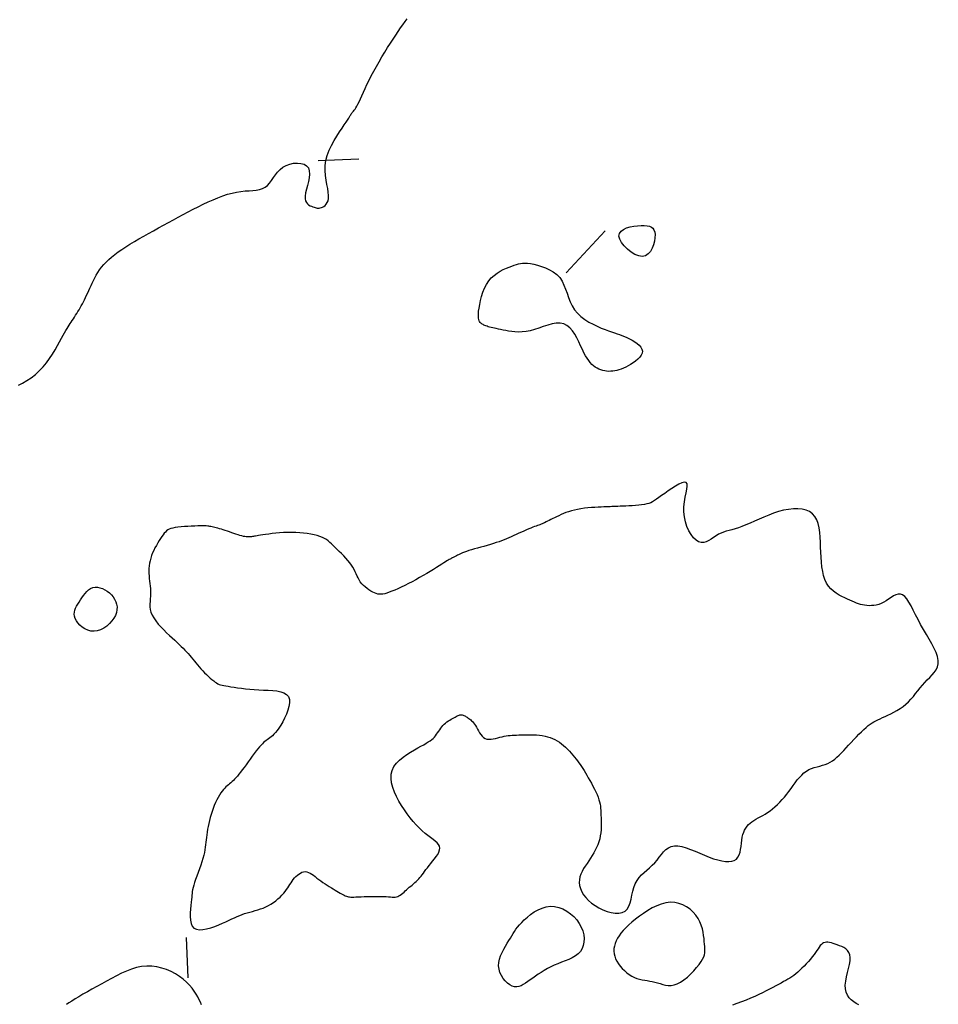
# Model space of a CAD drawing. Header units: millimetres. Extents: x 32690613 to 32693367, y 5343692 to 5344708.
# Tile 721 of 1009: x 32692955 to 32692978, y 5343880 to 5343904. Entities that reach past the tile are written whole.
import ezdxf

# ---------------------------------------------------------------- set-up
doc = ezdxf.new("R2010")
doc.units = ezdxf.units.MM
doc.header["$LTSCALE"] = 20
doc.layers.add('02-DGM_HL_493.00', color=102, linetype='Continuous')

msp = doc.modelspace()

# ---------------------------------------------------------------- linework, layer by layer
at = {"layer": '02-DGM_HL_493.00', "elevation": 493, "flags": 128}
for points in [[(32692954.966, 5343895.311), (32692955.07, 5343895.365), (32692955.176, 5343895.427), (32692955.282, 5343895.499), (32692955.385, 5343895.579), (32692955.482, 5343895.668), (32692955.574, 5343895.765), (32692955.658, 5343895.868), (32692955.736, 5343895.974), (32692955.807, 5343896.082), (32692955.871, 5343896.188), (32692955.93, 5343896.289), (32692955.982, 5343896.384), (32692956.029, 5343896.469), (32692956.07, 5343896.544), (32692956.106, 5343896.608), (32692956.139, 5343896.663), (32692956.168, 5343896.711), (32692956.194, 5343896.755), (32692956.22, 5343896.795), (32692956.245, 5343896.833), (32692956.269, 5343896.871), (32692956.295, 5343896.91), (32692956.322, 5343896.951), (32692956.349, 5343896.993), (32692956.377, 5343897.037), (32692956.405, 5343897.081), (32692956.433, 5343897.127), (32692956.462, 5343897.174), (32692956.489, 5343897.221), (32692956.517, 5343897.27), (32692956.544, 5343897.319), (32692956.571, 5343897.37), (32692956.597, 5343897.421), (32692956.624, 5343897.474), (32692956.65, 5343897.529), (32692956.676, 5343897.586), (32692956.703, 5343897.645), (32692956.729, 5343897.705), (32692956.757, 5343897.768), (32692956.786, 5343897.832), (32692956.816, 5343897.897), (32692956.849, 5343897.962), (32692956.886, 5343898.028), (32692956.925, 5343898.093), (32692956.969, 5343898.158), (32692957.018, 5343898.222), (32692957.071, 5343898.285), (32692957.13, 5343898.348), (32692957.195, 5343898.41), (32692957.265, 5343898.472), (32692957.342, 5343898.534), (32692957.425, 5343898.597), (32692957.516, 5343898.661), (32692957.613, 5343898.725), (32692957.716, 5343898.79), (32692957.825, 5343898.855), (32692957.938, 5343898.922), (32692958.055, 5343898.988), (32692958.175, 5343899.055), (32692958.296, 5343899.122), (32692958.419, 5343899.19), (32692958.541, 5343899.257), (32692958.664, 5343899.324), (32692958.786, 5343899.391), (32692958.909, 5343899.457), (32692959.031, 5343899.522), (32692959.154, 5343899.587), (32692959.276, 5343899.65), (32692959.399, 5343899.712), (32692959.522, 5343899.772), (32692959.644, 5343899.83), (32692959.765, 5343899.884), (32692959.885, 5343899.934), (32692960.004, 5343899.979), (32692960.12, 5343900.018), (32692960.234, 5343900.05), (32692960.344, 5343900.074), (32692960.451, 5343900.09), (32692960.553, 5343900.1), (32692960.651, 5343900.107), (32692960.744, 5343900.114), (32692960.83, 5343900.123), (32692960.91, 5343900.137), (32692960.983, 5343900.16), (32692961.048, 5343900.193), (32692961.105, 5343900.239), (32692961.157, 5343900.296), (32692961.205, 5343900.361), (32692961.253, 5343900.43), (32692961.302, 5343900.5), (32692961.356, 5343900.568), (32692961.417, 5343900.631), (32692961.488, 5343900.686), (32692961.569, 5343900.73), (32692961.659, 5343900.762), (32692961.751, 5343900.782), (32692961.843, 5343900.788), (32692961.93, 5343900.781), (32692962.007, 5343900.759), (32692962.069, 5343900.722), (32692962.114, 5343900.669), (32692962.137, 5343900.6), (32692962.141, 5343900.518), (32692962.132, 5343900.428), (32692962.113, 5343900.332), (32692962.09, 5343900.235), (32692962.066, 5343900.141), (32692962.045, 5343900.052), (32692962.034, 5343899.974), (32692962.034, 5343899.909), (32692962.044, 5343899.857), (32692962.064, 5343899.815), (32692962.09, 5343899.782), (32692962.121, 5343899.757), (32692962.155, 5343899.737), (32692962.19, 5343899.722), (32692962.223, 5343899.71), (32692962.253, 5343899.7), (32692962.28, 5343899.69), (32692962.306, 5343899.683), (32692962.331, 5343899.679), (32692962.355, 5343899.676), (32692962.38, 5343899.677), (32692962.406, 5343899.682), (32692962.434, 5343899.69), (32692962.464, 5343899.702), (32692962.496, 5343899.72), (32692962.527, 5343899.743), (32692962.556, 5343899.774), (32692962.58, 5343899.813), (32692962.599, 5343899.86), (32692962.611, 5343899.918), (32692962.613, 5343899.987), (32692962.605, 5343900.068), (32692962.59, 5343900.16), (32692962.571, 5343900.26), (32692962.552, 5343900.369), (32692962.537, 5343900.484), (32692962.528, 5343900.603), (32692962.53, 5343900.727), (32692962.546, 5343900.852), (32692962.578, 5343900.978), (32692962.625, 5343901.103), (32692962.682, 5343901.225), (32692962.746, 5343901.343), (32692962.813, 5343901.453), (32692962.88, 5343901.556), (32692962.944, 5343901.648), (32692962.999, 5343901.728), (32692963.045, 5343901.795), (32692963.081, 5343901.849), (32692963.109, 5343901.893), (32692963.13, 5343901.929), (32692963.147, 5343901.957), (32692963.16, 5343901.979), (32692963.172, 5343901.998), (32692963.183, 5343902.015), (32692963.196, 5343902.031), (32692963.21, 5343902.048), (32692963.226, 5343902.067), (32692963.243, 5343902.089), (32692963.263, 5343902.117), (32692963.285, 5343902.15), (32692963.309, 5343902.191), (32692963.335, 5343902.241), (32692963.364, 5343902.301), (32692963.396, 5343902.37), (32692963.431, 5343902.448), (32692963.47, 5343902.533), (32692963.512, 5343902.626), (32692963.558, 5343902.725), (32692963.609, 5343902.83), (32692963.665, 5343902.939), (32692963.726, 5343903.053), (32692963.79, 5343903.169), (32692963.858, 5343903.287), (32692963.927, 5343903.404), (32692963.997, 5343903.52), (32692964.068, 5343903.634), (32692964.136, 5343903.743), (32692964.203, 5343903.846), (32692964.267, 5343903.943), (32692964.327, 5343904.034), (32692964.385, 5343904.119), (32692964.442, 5343904.198), (32692964.496, 5343904.274), (32692964.55, 5343904.345)], [(32692963.356, 5343900.884), (32692962.357, 5343900.845)], [(32692968.47, 5343898.081), (32692969.43, 5343899.12)], [(32692959.102, 5343881.703), (32692959.141, 5343880.704)], [(32692975.682, 5343880.044), (32692975.617, 5343880.076), (32692975.553, 5343880.116), (32692975.493, 5343880.163), (32692975.44, 5343880.218), (32692975.397, 5343880.281), (32692975.365, 5343880.354), (32692975.347, 5343880.436), (32692975.345, 5343880.528), (32692975.356, 5343880.627), (32692975.376, 5343880.73), (32692975.4, 5343880.835), (32692975.426, 5343880.938), (32692975.448, 5343881.036), (32692975.463, 5343881.127), (32692975.467, 5343881.208), (32692975.457, 5343881.277), (32692975.434, 5343881.334), (32692975.4, 5343881.381), (32692975.358, 5343881.42), (32692975.31, 5343881.451), (32692975.257, 5343881.477), (32692975.203, 5343881.499), (32692975.149, 5343881.518), (32692975.098, 5343881.537), (32692975.049, 5343881.553), (32692975.003, 5343881.567), (32692974.959, 5343881.578), (32692974.918, 5343881.584), (32692974.881, 5343881.586), (32692974.846, 5343881.582), (32692974.813, 5343881.572), (32692974.784, 5343881.555), (32692974.756, 5343881.531), (32692974.73, 5343881.501), (32692974.703, 5343881.466), (32692974.675, 5343881.425), (32692974.645, 5343881.38), (32692974.612, 5343881.331), (32692974.575, 5343881.279), (32692974.533, 5343881.224), (32692974.486, 5343881.168), (32692974.437, 5343881.11), (32692974.385, 5343881.053), (32692974.332, 5343880.997), (32692974.279, 5343880.943), (32692974.226, 5343880.893), (32692974.175, 5343880.847), (32692974.125, 5343880.805), (32692974.077, 5343880.768), (32692974.03, 5343880.735), (32692973.982, 5343880.703), (32692973.933, 5343880.673), (32692973.881, 5343880.643), (32692973.827, 5343880.613), (32692973.768, 5343880.58), (32692973.704, 5343880.545), (32692973.635, 5343880.508), (32692973.561, 5343880.468), (32692973.482, 5343880.427), (32692973.398, 5343880.384), (32692973.308, 5343880.34), (32692973.214, 5343880.295), (32692973.114, 5343880.249), (32692973.009, 5343880.203), (32692972.9, 5343880.158), (32692972.789, 5343880.114), (32692972.676, 5343880.072), (32692972.563, 5343880.033)], [(32692959.479, 5343880.045), (32692959.453, 5343880.105), (32692959.424, 5343880.168), (32692959.389, 5343880.236), (32692959.348, 5343880.307), (32692959.301, 5343880.38), (32692959.246, 5343880.454), (32692959.184, 5343880.528), (32692959.112, 5343880.601), (32692959.031, 5343880.672), (32692958.94, 5343880.74), (32692958.84, 5343880.803), (32692958.732, 5343880.86), (32692958.619, 5343880.909), (32692958.5, 5343880.949), (32692958.378, 5343880.979), (32692958.254, 5343880.995), (32692958.129, 5343880.998), (32692958.004, 5343880.986), (32692957.88, 5343880.96), (32692957.756, 5343880.922), (32692957.633, 5343880.874), (32692957.51, 5343880.819), (32692957.387, 5343880.758), (32692957.265, 5343880.693), (32692957.142, 5343880.626), (32692957.02, 5343880.559), (32692956.899, 5343880.492), (32692956.781, 5343880.426), (32692956.668, 5343880.363), (32692956.559, 5343880.301), (32692956.458, 5343880.243), (32692956.366, 5343880.187), (32692956.283, 5343880.136), (32692956.211, 5343880.09), (32692956.15, 5343880.047)]]:
    msp.add_lwpolyline(points, dxfattribs=at)
for points in [[(32692970.314, 5343899.25), (32692970.392, 5343899.25), (32692970.46, 5343899.245), (32692970.518, 5343899.232), (32692970.566, 5343899.212), (32692970.604, 5343899.182), (32692970.631, 5343899.141), (32692970.649, 5343899.089), (32692970.657, 5343899.025), (32692970.654, 5343898.947), (32692970.642, 5343898.862), (32692970.62, 5343898.774), (32692970.586, 5343898.688), (32692970.542, 5343898.612), (32692970.488, 5343898.549), (32692970.421, 5343898.506), (32692970.344, 5343898.488), (32692970.256, 5343898.499), (32692970.161, 5343898.536), (32692970.066, 5343898.593), (32692969.976, 5343898.664), (32692969.895, 5343898.745), (32692969.83, 5343898.83), (32692969.786, 5343898.913), (32692969.768, 5343898.99), (32692969.781, 5343899.055), (32692969.819, 5343899.11), (32692969.879, 5343899.153), (32692969.955, 5343899.188), (32692970.042, 5343899.214), (32692970.134, 5343899.232), (32692970.227, 5343899.244)], [(32692967.129, 5343898.251), (32692967.187, 5343898.273), (32692967.24, 5343898.292), (32692967.29, 5343898.306), (32692967.34, 5343898.317), (32692967.392, 5343898.323), (32692967.448, 5343898.324), (32692967.512, 5343898.32), (32692967.585, 5343898.311), (32692967.669, 5343898.295), (32692967.762, 5343898.273), (32692967.86, 5343898.243), (32692967.959, 5343898.206), (32692968.057, 5343898.16), (32692968.15, 5343898.104), (32692968.235, 5343898.039), (32692968.307, 5343897.964), (32692968.366, 5343897.878), (32692968.413, 5343897.783), (32692968.453, 5343897.683), (32692968.489, 5343897.578), (32692968.525, 5343897.473), (32692968.565, 5343897.368), (32692968.613, 5343897.267), (32692968.672, 5343897.172), (32692968.745, 5343897.085), (32692968.831, 5343897.006), (32692968.925, 5343896.935), (32692969.026, 5343896.871), (32692969.129, 5343896.814), (32692969.232, 5343896.765), (32692969.332, 5343896.721), (32692969.425, 5343896.684), (32692969.509, 5343896.653), (32692969.586, 5343896.626), (32692969.656, 5343896.603), (32692969.721, 5343896.581), (32692969.783, 5343896.56), (32692969.843, 5343896.539), (32692969.904, 5343896.515), (32692969.966, 5343896.489), (32692970.031, 5343896.458), (32692970.097, 5343896.423), (32692970.16, 5343896.384), (32692970.218, 5343896.342), (32692970.269, 5343896.298), (32692970.309, 5343896.251), (32692970.335, 5343896.203), (32692970.346, 5343896.153), (32692970.339, 5343896.103), (32692970.316, 5343896.053), (32692970.28, 5343896.003), (32692970.233, 5343895.955), (32692970.178, 5343895.909), (32692970.118, 5343895.865), (32692970.056, 5343895.825), (32692969.994, 5343895.789), (32692969.934, 5343895.758), (32692969.876, 5343895.731), (32692969.821, 5343895.709), (32692969.768, 5343895.691), (32692969.716, 5343895.676), (32692969.665, 5343895.666), (32692969.615, 5343895.659), (32692969.565, 5343895.656), (32692969.515, 5343895.655), (32692969.465, 5343895.658), (32692969.416, 5343895.665), (32692969.367, 5343895.675), (32692969.319, 5343895.689), (32692969.272, 5343895.707), (32692969.227, 5343895.73), (32692969.183, 5343895.757), (32692969.141, 5343895.79), (32692969.101, 5343895.827), (32692969.061, 5343895.87), (32692969.022, 5343895.92), (32692968.984, 5343895.977), (32692968.945, 5343896.041), (32692968.906, 5343896.114), (32692968.866, 5343896.195), (32692968.824, 5343896.285), (32692968.78, 5343896.38), (32692968.732, 5343896.477), (32692968.68, 5343896.57), (32692968.623, 5343896.655), (32692968.559, 5343896.73), (32692968.487, 5343896.789), (32692968.407, 5343896.828), (32692968.318, 5343896.845), (32692968.222, 5343896.842), (32692968.119, 5343896.824), (32692968.012, 5343896.795), (32692967.903, 5343896.76), (32692967.794, 5343896.722), (32692967.685, 5343896.686), (32692967.58, 5343896.657), (32692967.479, 5343896.637), (32692967.383, 5343896.626), (32692967.292, 5343896.623), (32692967.206, 5343896.626), (32692967.125, 5343896.634), (32692967.049, 5343896.646), (32692966.978, 5343896.659), (32692966.912, 5343896.672), (32692966.852, 5343896.685), (32692966.796, 5343896.697), (32692966.745, 5343896.708), (32692966.699, 5343896.718), (32692966.656, 5343896.728), (32692966.617, 5343896.737), (32692966.581, 5343896.746), (32692966.548, 5343896.755), (32692966.517, 5343896.765), (32692966.489, 5343896.774), (32692966.464, 5343896.784), (32692966.44, 5343896.795), (32692966.418, 5343896.806), (32692966.399, 5343896.818), (32692966.38, 5343896.831), (32692966.363, 5343896.845), (32692966.348, 5343896.861), (32692966.334, 5343896.88), (32692966.322, 5343896.903), (32692966.313, 5343896.932), (32692966.307, 5343896.968), (32692966.304, 5343897.013), (32692966.305, 5343897.068), (32692966.31, 5343897.135), (32692966.32, 5343897.215), (32692966.336, 5343897.304), (32692966.356, 5343897.401), (32692966.383, 5343897.501), (32692966.416, 5343897.603), (32692966.456, 5343897.702), (32692966.504, 5343897.796), (32692966.559, 5343897.882), (32692966.622, 5343897.957), (32692966.692, 5343898.021), (32692966.766, 5343898.077), (32692966.842, 5343898.124), (32692966.918, 5343898.164), (32692966.993, 5343898.198), (32692967.063, 5343898.226)], [(32692965.087, 5343883.472), (32692965.131, 5343883.525), (32692965.177, 5343883.58), (32692965.222, 5343883.637), (32692965.264, 5343883.694), (32692965.301, 5343883.751), (32692965.33, 5343883.806), (32692965.348, 5343883.858), (32692965.354, 5343883.907), (32692965.345, 5343883.952), (32692965.322, 5343883.994), (32692965.286, 5343884.034), (32692965.241, 5343884.075), (32692965.187, 5343884.117), (32692965.126, 5343884.162), (32692965.059, 5343884.212), (32692964.99, 5343884.268), (32692964.918, 5343884.332), (32692964.844, 5343884.403), (32692964.77, 5343884.48), (32692964.696, 5343884.564), (32692964.623, 5343884.654), (32692964.551, 5343884.75), (32692964.48, 5343884.85), (32692964.412, 5343884.955), (32692964.347, 5343885.063), (32692964.288, 5343885.175), (32692964.236, 5343885.287), (32692964.195, 5343885.4), (32692964.166, 5343885.511), (32692964.152, 5343885.619), (32692964.155, 5343885.723), (32692964.178, 5343885.821), (32692964.223, 5343885.913), (32692964.285, 5343885.998), (32692964.361, 5343886.076), (32692964.448, 5343886.148), (32692964.54, 5343886.213), (32692964.634, 5343886.273), (32692964.727, 5343886.326), (32692964.813, 5343886.374), (32692964.889, 5343886.416), (32692964.957, 5343886.454), (32692965.016, 5343886.488), (32692965.068, 5343886.52), (32692965.113, 5343886.55), (32692965.153, 5343886.579), (32692965.188, 5343886.609), (32692965.219, 5343886.64), (32692965.248, 5343886.674), (32692965.275, 5343886.709), (32692965.3, 5343886.746), (32692965.325, 5343886.783), (32692965.35, 5343886.821), (32692965.375, 5343886.857), (32692965.402, 5343886.893), (32692965.431, 5343886.926), (32692965.462, 5343886.958), (32692965.495, 5343886.986), (32692965.53, 5343887.013), (32692965.565, 5343887.038), (32692965.601, 5343887.06), (32692965.636, 5343887.081), (32692965.669, 5343887.1), (32692965.701, 5343887.118), (32692965.73, 5343887.134), (32692965.758, 5343887.148), (32692965.783, 5343887.161), (32692965.806, 5343887.172), (32692965.828, 5343887.18), (32692965.849, 5343887.186), (32692965.869, 5343887.19), (32692965.889, 5343887.191), (32692965.908, 5343887.188), (32692965.927, 5343887.184), (32692965.946, 5343887.176), (32692965.966, 5343887.167), (32692965.985, 5343887.156), (32692966.005, 5343887.143), (32692966.026, 5343887.13), (32692966.047, 5343887.115), (32692966.068, 5343887.1), (32692966.091, 5343887.084), (32692966.114, 5343887.066), (32692966.137, 5343887.045), (32692966.161, 5343887.022), (32692966.185, 5343886.994), (32692966.209, 5343886.963), (32692966.233, 5343886.926), (32692966.257, 5343886.884), (32692966.281, 5343886.839), (32692966.306, 5343886.792), (32692966.334, 5343886.746), (32692966.363, 5343886.702), (32692966.395, 5343886.663), (32692966.431, 5343886.63), (32692966.472, 5343886.606), (32692966.516, 5343886.592), (32692966.565, 5343886.586), (32692966.616, 5343886.588), (32692966.67, 5343886.596), (32692966.725, 5343886.608), (32692966.78, 5343886.622), (32692966.834, 5343886.636), (32692966.887, 5343886.65), (32692966.937, 5343886.661), (32692966.986, 5343886.67), (32692967.035, 5343886.677), (32692967.084, 5343886.682), (32692967.134, 5343886.686), (32692967.186, 5343886.689), (32692967.242, 5343886.691), (32692967.302, 5343886.694), (32692967.367, 5343886.696), (32692967.436, 5343886.698), (32692967.508, 5343886.7), (32692967.582, 5343886.7), (32692967.657, 5343886.699), (32692967.732, 5343886.695), (32692967.806, 5343886.689), (32692967.877, 5343886.679), (32692967.946, 5343886.666), (32692968.011, 5343886.65), (32692968.073, 5343886.629), (32692968.133, 5343886.606), (32692968.191, 5343886.578), (32692968.246, 5343886.548), (32692968.3, 5343886.513), (32692968.352, 5343886.475), (32692968.403, 5343886.434), (32692968.453, 5343886.39), (32692968.501, 5343886.343), (32692968.547, 5343886.295), (32692968.591, 5343886.246), (32692968.634, 5343886.197), (32692968.674, 5343886.148), (32692968.712, 5343886.1), (32692968.747, 5343886.054), (32692968.781, 5343886.008), (32692968.813, 5343885.962), (32692968.844, 5343885.915), (32692968.876, 5343885.867), (32692968.908, 5343885.816), (32692968.941, 5343885.762), (32692968.975, 5343885.703), (32692969.012, 5343885.639), (32692969.05, 5343885.572), (32692969.089, 5343885.502), (32692969.126, 5343885.431), (32692969.163, 5343885.359), (32692969.196, 5343885.289), (32692969.227, 5343885.222), (32692969.252, 5343885.158), (32692969.273, 5343885.098), (32692969.289, 5343885.043), (32692969.301, 5343884.989), (32692969.31, 5343884.937), (32692969.316, 5343884.885), (32692969.32, 5343884.832), (32692969.323, 5343884.776), (32692969.325, 5343884.716), (32692969.328, 5343884.651), (32692969.33, 5343884.582), (32692969.331, 5343884.509), (32692969.329, 5343884.434), (32692969.326, 5343884.358), (32692969.319, 5343884.282), (32692969.308, 5343884.205), (32692969.293, 5343884.131), (32692969.272, 5343884.058), (32692969.247, 5343883.988), (32692969.217, 5343883.919), (32692969.184, 5343883.852), (32692969.148, 5343883.786), (32692969.108, 5343883.721), (32692969.067, 5343883.656), (32692969.025, 5343883.592), (32692968.981, 5343883.528), (32692968.938, 5343883.463), (32692968.897, 5343883.398), (32692968.861, 5343883.332), (32692968.83, 5343883.265), (32692968.807, 5343883.196), (32692968.793, 5343883.126), (32692968.79, 5343883.055), (32692968.799, 5343882.981), (32692968.82, 5343882.906), (32692968.853, 5343882.831), (32692968.897, 5343882.757), (32692968.953, 5343882.684), (32692969.018, 5343882.614), (32692969.094, 5343882.548), (32692969.179, 5343882.486), (32692969.273, 5343882.43), (32692969.373, 5343882.382), (32692969.475, 5343882.342), (32692969.578, 5343882.314), (32692969.676, 5343882.299), (32692969.768, 5343882.298), (32692969.85, 5343882.314), (32692969.918, 5343882.348), (32692969.971, 5343882.402), (32692970.012, 5343882.472), (32692970.042, 5343882.554), (32692970.066, 5343882.646), (32692970.088, 5343882.742), (32692970.11, 5343882.84), (32692970.136, 5343882.936), (32692970.17, 5343883.025), (32692970.213, 5343883.105), (32692970.265, 5343883.177), (32692970.324, 5343883.243), (32692970.388, 5343883.305), (32692970.455, 5343883.364), (32692970.522, 5343883.422), (32692970.588, 5343883.482), (32692970.65, 5343883.544), (32692970.708, 5343883.611), (32692970.762, 5343883.68), (32692970.815, 5343883.748), (32692970.869, 5343883.811), (32692970.926, 5343883.868), (32692970.987, 5343883.914), (32692971.056, 5343883.947), (32692971.134, 5343883.963), (32692971.222, 5343883.962), (32692971.32, 5343883.944), (32692971.425, 5343883.913), (32692971.535, 5343883.873), (32692971.649, 5343883.827), (32692971.765, 5343883.777), (32692971.88, 5343883.728), (32692971.993, 5343883.683), (32692972.102, 5343883.644), (32692972.205, 5343883.613), (32692972.303, 5343883.59), (32692972.393, 5343883.577), (32692972.475, 5343883.573), (32692972.548, 5343883.581), (32692972.61, 5343883.601), (32692972.662, 5343883.634), (32692972.701, 5343883.68), (32692972.731, 5343883.736), (32692972.752, 5343883.802), (32692972.767, 5343883.873), (32692972.778, 5343883.948), (32692972.787, 5343884.025), (32692972.796, 5343884.1), (32692972.808, 5343884.171), (32692972.823, 5343884.236), (32692972.842, 5343884.295), (32692972.865, 5343884.349), (32692972.893, 5343884.398), (32692972.924, 5343884.443), (32692972.96, 5343884.483), (32692972.999, 5343884.521), (32692973.043, 5343884.555), (32692973.09, 5343884.587), (32692973.141, 5343884.618), (32692973.195, 5343884.648), (32692973.252, 5343884.678), (32692973.31, 5343884.71), (32692973.37, 5343884.744), (32692973.43, 5343884.781), (32692973.491, 5343884.823), (32692973.552, 5343884.869), (32692973.612, 5343884.921), (32692973.672, 5343884.976), (32692973.731, 5343885.036), (32692973.789, 5343885.099), (32692973.846, 5343885.164), (32692973.902, 5343885.232), (32692973.956, 5343885.302), (32692974.009, 5343885.374), (32692974.061, 5343885.445), (32692974.112, 5343885.516), (32692974.164, 5343885.584), (32692974.217, 5343885.648), (32692974.271, 5343885.706), (32692974.327, 5343885.759), (32692974.387, 5343885.803), (32692974.449, 5343885.839), (32692974.515, 5343885.867), (32692974.582, 5343885.89), (32692974.649, 5343885.909), (32692974.717, 5343885.927), (32692974.785, 5343885.945), (32692974.85, 5343885.966), (32692974.913, 5343885.99), (32692974.973, 5343886.021), (32692975.03, 5343886.057), (32692975.086, 5343886.099), (32692975.141, 5343886.145), (32692975.195, 5343886.197), (32692975.25, 5343886.252), (32692975.307, 5343886.312), (32692975.365, 5343886.375), (32692975.427, 5343886.441), (32692975.49, 5343886.509), (32692975.554, 5343886.578), (32692975.619, 5343886.646), (32692975.683, 5343886.711), (32692975.745, 5343886.773), (32692975.804, 5343886.83), (32692975.86, 5343886.88), (32692975.912, 5343886.924), (32692975.96, 5343886.96), (32692976.006, 5343886.992), (32692976.052, 5343887.02), (32692976.1, 5343887.045), (32692976.149, 5343887.069), (32692976.202, 5343887.094), (32692976.261, 5343887.12), (32692976.325, 5343887.149), (32692976.395, 5343887.181), (32692976.468, 5343887.217), (32692976.544, 5343887.256), (32692976.62, 5343887.298), (32692976.695, 5343887.345), (32692976.769, 5343887.397), (32692976.839, 5343887.452), (32692976.904, 5343887.513), (32692976.965, 5343887.577), (32692977.023, 5343887.643), (32692977.079, 5343887.712), (32692977.134, 5343887.781), (32692977.189, 5343887.851), (32692977.245, 5343887.919), (32692977.304, 5343887.985), (32692977.365, 5343888.049), (32692977.426, 5343888.111), (32692977.485, 5343888.173), (32692977.539, 5343888.236), (32692977.584, 5343888.302), (32692977.617, 5343888.373), (32692977.636, 5343888.449), (32692977.638, 5343888.532), (32692977.621, 5343888.623), (32692977.587, 5343888.722), (32692977.539, 5343888.828), (32692977.481, 5343888.939), (32692977.415, 5343889.054), (32692977.344, 5343889.173), (32692977.273, 5343889.294), (32692977.203, 5343889.416), (32692977.139, 5343889.538), (32692977.078, 5343889.657), (32692977.021, 5343889.771), (32692976.967, 5343889.876), (32692976.914, 5343889.969), (32692976.862, 5343890.047), (32692976.81, 5343890.108), (32692976.758, 5343890.149), (32692976.704, 5343890.167), (32692976.648, 5343890.165), (32692976.591, 5343890.148), (32692976.533, 5343890.119), (32692976.474, 5343890.082), (32692976.414, 5343890.042), (32692976.353, 5343890.001), (32692976.292, 5343889.964), (32692976.231, 5343889.934), (32692976.17, 5343889.911), (32692976.109, 5343889.895), (32692976.049, 5343889.885), (32692975.99, 5343889.88), (32692975.932, 5343889.879), (32692975.876, 5343889.883), (32692975.823, 5343889.89), (32692975.771, 5343889.9), (32692975.722, 5343889.912), (32692975.672, 5343889.927), (32692975.623, 5343889.945), (32692975.571, 5343889.965), (32692975.518, 5343889.988), (32692975.461, 5343890.013), (32692975.4, 5343890.04), (32692975.334, 5343890.07), (32692975.264, 5343890.104), (32692975.194, 5343890.142), (32692975.123, 5343890.186), (32692975.055, 5343890.236), (32692974.991, 5343890.294), (32692974.934, 5343890.361), (32692974.884, 5343890.437), (32692974.844, 5343890.524), (32692974.813, 5343890.62), (32692974.789, 5343890.725), (32692974.771, 5343890.836), (32692974.759, 5343890.952), (32692974.75, 5343891.073), (32692974.743, 5343891.196), (32692974.738, 5343891.321), (32692974.733, 5343891.446), (32692974.726, 5343891.568), (32692974.715, 5343891.687), (32692974.699, 5343891.799), (32692974.675, 5343891.903), (32692974.641, 5343891.997), (32692974.597, 5343892.079), (32692974.539, 5343892.147), (32692974.467, 5343892.199), (32692974.382, 5343892.236), (32692974.286, 5343892.259), (32692974.18, 5343892.269), (32692974.067, 5343892.266), (32692973.949, 5343892.253), (32692973.827, 5343892.23), (32692973.703, 5343892.198), (32692973.58, 5343892.158), (32692973.458, 5343892.113), (32692973.338, 5343892.063), (32692973.221, 5343892.012), (32692973.107, 5343891.961), (32692972.999, 5343891.912), (32692972.896, 5343891.868), (32692972.8, 5343891.829), (32692972.711, 5343891.798), (32692972.629, 5343891.773), (32692972.553, 5343891.752), (32692972.481, 5343891.733), (32692972.413, 5343891.715), (32692972.348, 5343891.694), (32692972.285, 5343891.67), (32692972.224, 5343891.64), (32692972.163, 5343891.603), (32692972.102, 5343891.562), (32692972.041, 5343891.521), (32692971.98, 5343891.484), (32692971.918, 5343891.455), (32692971.857, 5343891.438), (32692971.794, 5343891.436), (32692971.731, 5343891.454), (32692971.667, 5343891.494), (32692971.604, 5343891.554), (32692971.545, 5343891.633), (32692971.491, 5343891.726), (32692971.444, 5343891.831), (32692971.407, 5343891.945), (32692971.381, 5343892.066), (32692971.368, 5343892.19), (32692971.371, 5343892.315), (32692971.384, 5343892.436), (32692971.403, 5343892.552), (32692971.423, 5343892.658), (32692971.44, 5343892.75), (32692971.449, 5343892.826), (32692971.445, 5343892.882), (32692971.424, 5343892.915), (32692971.381, 5343892.922), (32692971.32, 5343892.906), (32692971.246, 5343892.873), (32692971.162, 5343892.826), (32692971.073, 5343892.769), (32692970.984, 5343892.709), (32692970.897, 5343892.648), (32692970.819, 5343892.591), (32692970.752, 5343892.542), (32692970.694, 5343892.502), (32692970.643, 5343892.468), (32692970.596, 5343892.441), (32692970.55, 5343892.418), (32692970.503, 5343892.4), (32692970.452, 5343892.386), (32692970.394, 5343892.374), (32692970.327, 5343892.364), (32692970.254, 5343892.356), (32692970.176, 5343892.349), (32692970.095, 5343892.343), (32692970.014, 5343892.338), (32692969.936, 5343892.335), (32692969.862, 5343892.331), (32692969.795, 5343892.329), (32692969.737, 5343892.326), (32692969.686, 5343892.324), (32692969.639, 5343892.323), (32692969.595, 5343892.321), (32692969.551, 5343892.319), (32692969.505, 5343892.317), (32692969.454, 5343892.315), (32692969.395, 5343892.313), (32692969.329, 5343892.31), (32692969.254, 5343892.307), (32692969.174, 5343892.303), (32692969.09, 5343892.297), (32692969.003, 5343892.29), (32692968.916, 5343892.28), (32692968.83, 5343892.269), (32692968.747, 5343892.254), (32692968.669, 5343892.237), (32692968.595, 5343892.218), (32692968.526, 5343892.196), (32692968.46, 5343892.173), (32692968.398, 5343892.149), (32692968.34, 5343892.124), (32692968.284, 5343892.098), (32692968.232, 5343892.073), (32692968.182, 5343892.048), (32692968.135, 5343892.025), (32692968.09, 5343892.002), (32692968.048, 5343891.98), (32692968.008, 5343891.96), (32692967.971, 5343891.942), (32692967.937, 5343891.925), (32692967.905, 5343891.91), (32692967.875, 5343891.897), (32692967.847, 5343891.886), (32692967.819, 5343891.876), (32692967.79, 5343891.865), (32692967.76, 5343891.855), (32692967.726, 5343891.843), (32692967.689, 5343891.829), (32692967.646, 5343891.812), (32692967.598, 5343891.792), (32692967.544, 5343891.77), (32692967.487, 5343891.745), (32692967.426, 5343891.719), (32692967.363, 5343891.691), (32692967.3, 5343891.663), (32692967.236, 5343891.635), (32692967.174, 5343891.607), (32692967.113, 5343891.58), (32692967.054, 5343891.554), (32692966.995, 5343891.528), (32692966.936, 5343891.504), (32692966.875, 5343891.48), (32692966.812, 5343891.456), (32692966.746, 5343891.433), (32692966.675, 5343891.41), (32692966.6, 5343891.387), (32692966.522, 5343891.364), (32692966.441, 5343891.342), (32692966.361, 5343891.32), (32692966.281, 5343891.298), (32692966.205, 5343891.277), (32692966.134, 5343891.257), (32692966.068, 5343891.237), (32692966.01, 5343891.217), (32692965.959, 5343891.199), (32692965.915, 5343891.181), (32692965.876, 5343891.165), (32692965.843, 5343891.149), (32692965.814, 5343891.135), (32692965.788, 5343891.122), (32692965.766, 5343891.111), (32692965.746, 5343891.101), (32692965.729, 5343891.092), (32692965.712, 5343891.084), (32692965.697, 5343891.076), (32692965.683, 5343891.069), (32692965.669, 5343891.062), (32692965.655, 5343891.055), (32692965.64, 5343891.047), (32692965.624, 5343891.038), (32692965.606, 5343891.027), (32692965.585, 5343891.015), (32692965.56, 5343891), (32692965.53, 5343890.981), (32692965.493, 5343890.959), (32692965.45, 5343890.932), (32692965.399, 5343890.9), (32692965.339, 5343890.862), (32692965.272, 5343890.82), (32692965.197, 5343890.775), (32692965.117, 5343890.726), (32692965.032, 5343890.675), (32692964.944, 5343890.623), (32692964.854, 5343890.571), (32692964.762, 5343890.52), (32692964.67, 5343890.471), (32692964.579, 5343890.423), (32692964.49, 5343890.378), (32692964.404, 5343890.336), (32692964.322, 5343890.298), (32692964.244, 5343890.264), (32692964.172, 5343890.234), (32692964.107, 5343890.209), (32692964.049, 5343890.189), (32692963.997, 5343890.174), (32692963.95, 5343890.165), (32692963.907, 5343890.161), (32692963.866, 5343890.161), (32692963.826, 5343890.167), (32692963.786, 5343890.178), (32692963.744, 5343890.194), (32692963.7, 5343890.215), (32692963.653, 5343890.241), (32692963.606, 5343890.27), (32692963.559, 5343890.303), (32692963.513, 5343890.34), (32692963.47, 5343890.38), (32692963.43, 5343890.422), (32692963.394, 5343890.467), (32692963.363, 5343890.513), (32692963.337, 5343890.562), (32692963.313, 5343890.611), (32692963.289, 5343890.663), (32692963.266, 5343890.716), (32692963.24, 5343890.77), (32692963.21, 5343890.825), (32692963.175, 5343890.881), (32692963.134, 5343890.938), (32692963.088, 5343890.995), (32692963.037, 5343891.052), (32692962.984, 5343891.109), (32692962.93, 5343891.164), (32692962.876, 5343891.217), (32692962.824, 5343891.267), (32692962.774, 5343891.315), (32692962.729, 5343891.36), (32692962.686, 5343891.401), (32692962.644, 5343891.439), (32692962.602, 5343891.474), (32692962.558, 5343891.507), (32692962.51, 5343891.536), (32692962.458, 5343891.563), (32692962.398, 5343891.587), (32692962.331, 5343891.609), (32692962.256, 5343891.628), (32692962.174, 5343891.645), (32692962.087, 5343891.659), (32692961.996, 5343891.67), (32692961.901, 5343891.679), (32692961.803, 5343891.684), (32692961.703, 5343891.685), (32692961.603, 5343891.684), (32692961.503, 5343891.68), (32692961.405, 5343891.673), (32692961.311, 5343891.665), (32692961.221, 5343891.655), (32692961.137, 5343891.645), (32692961.061, 5343891.635), (32692960.994, 5343891.625), (32692960.936, 5343891.616), (32692960.888, 5343891.609), (32692960.848, 5343891.602), (32692960.813, 5343891.596), (32692960.784, 5343891.591), (32692960.758, 5343891.586), (32692960.735, 5343891.582), (32692960.712, 5343891.579), (32692960.689, 5343891.576), (32692960.665, 5343891.575), (32692960.639, 5343891.574), (32692960.611, 5343891.574), (32692960.581, 5343891.577), (32692960.548, 5343891.581), (32692960.512, 5343891.588), (32692960.472, 5343891.598), (32692960.428, 5343891.61), (32692960.38, 5343891.624), (32692960.33, 5343891.641), (32692960.278, 5343891.659), (32692960.225, 5343891.677), (32692960.171, 5343891.696), (32692960.118, 5343891.714), (32692960.067, 5343891.732), (32692960.017, 5343891.748), (32692959.97, 5343891.762), (32692959.925, 5343891.776), (32692959.883, 5343891.788), (32692959.843, 5343891.798), (32692959.806, 5343891.808), (32692959.773, 5343891.816), (32692959.742, 5343891.823), (32692959.714, 5343891.83), (32692959.688, 5343891.835), (32692959.662, 5343891.839), (32692959.633, 5343891.842), (32692959.599, 5343891.844), (32692959.56, 5343891.846), (32692959.513, 5343891.846), (32692959.456, 5343891.846), (32692959.388, 5343891.844), (32692959.312, 5343891.842), (32692959.229, 5343891.839), (32692959.143, 5343891.834), (32692959.058, 5343891.829), (32692958.975, 5343891.822), (32692958.898, 5343891.814), (32692958.829, 5343891.804), (32692958.771, 5343891.793), (32692958.723, 5343891.78), (32692958.683, 5343891.764), (32692958.649, 5343891.745), (32692958.619, 5343891.722), (32692958.591, 5343891.695), (32692958.564, 5343891.663), (32692958.535, 5343891.626), (32692958.504, 5343891.583), (32692958.471, 5343891.535), (32692958.436, 5343891.482), (32692958.401, 5343891.425), (32692958.367, 5343891.366), (32692958.333, 5343891.304), (32692958.302, 5343891.242), (32692958.274, 5343891.178), (32692958.25, 5343891.115), (32692958.23, 5343891.051), (32692958.213, 5343890.988), (32692958.201, 5343890.925), (32692958.191, 5343890.862), (32692958.186, 5343890.799), (32692958.183, 5343890.737), (32692958.184, 5343890.674), (32692958.188, 5343890.612), (32692958.194, 5343890.549), (32692958.202, 5343890.487), (32692958.209, 5343890.425), (32692958.217, 5343890.363), (32692958.222, 5343890.3), (32692958.226, 5343890.238), (32692958.226, 5343890.175), (32692958.223, 5343890.113), (32692958.217, 5343890.05), (32692958.212, 5343889.986), (32692958.209, 5343889.921), (32692958.21, 5343889.855), (32692958.218, 5343889.788), (32692958.235, 5343889.719), (32692958.263, 5343889.649), (32692958.303, 5343889.576), (32692958.355, 5343889.502), (32692958.414, 5343889.428), (32692958.48, 5343889.355), (32692958.549, 5343889.283), (32692958.62, 5343889.213), (32692958.691, 5343889.147), (32692958.758, 5343889.084), (32692958.82, 5343889.027), (32692958.878, 5343888.973), (32692958.931, 5343888.923), (32692958.98, 5343888.876), (32692959.026, 5343888.831), (32692959.07, 5343888.787), (32692959.111, 5343888.743), (32692959.151, 5343888.699), (32692959.19, 5343888.654), (32692959.228, 5343888.609), (32692959.266, 5343888.562), (32692959.304, 5343888.515), (32692959.343, 5343888.467), (32692959.382, 5343888.419), (32692959.423, 5343888.371), (32692959.466, 5343888.322), (32692959.51, 5343888.274), (32692959.556, 5343888.227), (32692959.603, 5343888.181), (32692959.649, 5343888.137), (32692959.694, 5343888.096), (32692959.738, 5343888.059), (32692959.78, 5343888.025), (32692959.818, 5343887.997), (32692959.853, 5343887.974), (32692959.885, 5343887.956), (32692959.918, 5343887.941), (32692959.952, 5343887.929), (32692959.989, 5343887.919), (32692960.031, 5343887.911), (32692960.081, 5343887.902), (32692960.139, 5343887.893), (32692960.207, 5343887.882), (32692960.284, 5343887.87), (32692960.37, 5343887.858), (32692960.464, 5343887.845), (32692960.564, 5343887.833), (32692960.669, 5343887.822), (32692960.779, 5343887.813), (32692960.893, 5343887.805), (32692961.008, 5343887.801), (32692961.123, 5343887.796), (32692961.234, 5343887.789), (32692961.339, 5343887.778), (32692961.433, 5343887.76), (32692961.513, 5343887.732), (32692961.577, 5343887.693), (32692961.622, 5343887.639), (32692961.645, 5343887.57), (32692961.648, 5343887.489), (32692961.635, 5343887.398), (32692961.608, 5343887.301), (32692961.571, 5343887.203), (32692961.528, 5343887.106), (32692961.481, 5343887.014), (32692961.433, 5343886.931), (32692961.387, 5343886.861), (32692961.344, 5343886.801), (32692961.303, 5343886.751), (32692961.264, 5343886.709), (32692961.228, 5343886.675), (32692961.193, 5343886.645), (32692961.16, 5343886.62), (32692961.129, 5343886.597), (32692961.099, 5343886.575), (32692961.07, 5343886.554), (32692961.041, 5343886.531), (32692961.012, 5343886.505), (32692960.981, 5343886.476), (32692960.947, 5343886.441), (32692960.911, 5343886.401), (32692960.872, 5343886.354), (32692960.828, 5343886.298), (32692960.781, 5343886.236), (32692960.731, 5343886.169), (32692960.68, 5343886.099), (32692960.629, 5343886.028), (32692960.579, 5343885.959), (32692960.53, 5343885.892), (32692960.483, 5343885.83), (32692960.441, 5343885.774), (32692960.401, 5343885.724), (32692960.364, 5343885.68), (32692960.329, 5343885.64), (32692960.296, 5343885.604), (32692960.265, 5343885.572), (32692960.234, 5343885.543), (32692960.204, 5343885.516), (32692960.174, 5343885.49), (32692960.143, 5343885.465), (32692960.113, 5343885.439), (32692960.082, 5343885.412), (32692960.051, 5343885.382), (32692960.019, 5343885.348), (32692959.987, 5343885.309), (32692959.955, 5343885.264), (32692959.922, 5343885.213), (32692959.89, 5343885.155), (32692959.857, 5343885.092), (32692959.825, 5343885.025), (32692959.795, 5343884.954), (32692959.766, 5343884.881), (32692959.739, 5343884.807), (32692959.715, 5343884.732), (32692959.693, 5343884.657), (32692959.674, 5343884.583), (32692959.657, 5343884.51), (32692959.643, 5343884.438), (32692959.63, 5343884.368), (32692959.619, 5343884.3), (32692959.61, 5343884.233), (32692959.602, 5343884.169), (32692959.596, 5343884.107), (32692959.589, 5343884.047), (32692959.582, 5343883.987), (32692959.574, 5343883.926), (32692959.564, 5343883.864), (32692959.552, 5343883.798), (32692959.535, 5343883.727), (32692959.515, 5343883.651), (32692959.489, 5343883.569), (32692959.461, 5343883.483), (32692959.429, 5343883.394), (32692959.397, 5343883.304), (32692959.365, 5343883.217), (32692959.336, 5343883.134), (32692959.309, 5343883.057), (32692959.287, 5343882.989), (32692959.271, 5343882.931), (32692959.259, 5343882.88), (32692959.252, 5343882.834), (32692959.247, 5343882.789), (32692959.243, 5343882.744), (32692959.24, 5343882.694), (32692959.235, 5343882.637), (32692959.229, 5343882.57), (32692959.221, 5343882.491), (32692959.211, 5343882.403), (32692959.204, 5343882.31), (32692959.202, 5343882.218), (32692959.207, 5343882.129), (32692959.222, 5343882.05), (32692959.25, 5343881.983), (32692959.293, 5343881.933), (32692959.353, 5343881.904), (32692959.428, 5343881.893), (32692959.514, 5343881.898), (32692959.607, 5343881.915), (32692959.706, 5343881.942), (32692959.806, 5343881.976), (32692959.904, 5343882.014), (32692959.996, 5343882.053), (32692960.081, 5343882.09), (32692960.159, 5343882.125), (32692960.23, 5343882.158), (32692960.297, 5343882.189), (32692960.36, 5343882.218), (32692960.421, 5343882.244), (32692960.482, 5343882.268), (32692960.543, 5343882.29), (32692960.606, 5343882.31), (32692960.67, 5343882.328), (32692960.735, 5343882.345), (32692960.801, 5343882.363), (32692960.867, 5343882.383), (32692960.933, 5343882.404), (32692960.999, 5343882.428), (32692961.065, 5343882.456), (32692961.129, 5343882.489), (32692961.192, 5343882.525), (32692961.252, 5343882.565), (32692961.31, 5343882.608), (32692961.365, 5343882.653), (32692961.416, 5343882.698), (32692961.463, 5343882.745), (32692961.506, 5343882.791), (32692961.543, 5343882.836), (32692961.576, 5343882.881), (32692961.606, 5343882.925), (32692961.634, 5343882.967), (32692961.661, 5343883.009), (32692961.687, 5343883.05), (32692961.714, 5343883.09), (32692961.743, 5343883.13), (32692961.774, 5343883.168), (32692961.807, 5343883.204), (32692961.842, 5343883.237), (32692961.879, 5343883.266), (32692961.917, 5343883.291), (32692961.956, 5343883.309), (32692961.996, 5343883.321), (32692962.035, 5343883.324), (32692962.075, 5343883.32), (32692962.115, 5343883.307), (32692962.155, 5343883.288), (32692962.196, 5343883.263), (32692962.238, 5343883.234), (32692962.281, 5343883.202), (32692962.326, 5343883.167), (32692962.374, 5343883.132), (32692962.423, 5343883.096), (32692962.474, 5343883.061), (32692962.526, 5343883.026), (32692962.578, 5343882.993), (32692962.63, 5343882.96), (32692962.681, 5343882.928), (32692962.729, 5343882.898), (32692962.776, 5343882.87), (32692962.819, 5343882.843), (32692962.859, 5343882.819), (32692962.897, 5343882.797), (32692962.932, 5343882.776), (32692962.965, 5343882.759), (32692962.995, 5343882.743), (32692963.024, 5343882.73), (32692963.051, 5343882.719), (32692963.077, 5343882.711), (32692963.103, 5343882.705), (32692963.131, 5343882.701), (32692963.162, 5343882.699), (32692963.197, 5343882.699), (32692963.238, 5343882.699), (32692963.286, 5343882.701), (32692963.344, 5343882.703), (32692963.411, 5343882.705), (32692963.486, 5343882.708), (32692963.567, 5343882.711), (32692963.651, 5343882.713), (32692963.736, 5343882.715), (32692963.818, 5343882.716), (32692963.897, 5343882.715), (32692963.969, 5343882.713), (32692964.032, 5343882.71), (32692964.088, 5343882.706), (32692964.137, 5343882.702), (32692964.18, 5343882.699), (32692964.218, 5343882.698), (32692964.253, 5343882.699), (32692964.285, 5343882.704), (32692964.316, 5343882.713), (32692964.347, 5343882.727), (32692964.378, 5343882.746), (32692964.409, 5343882.768), (32692964.439, 5343882.793), (32692964.471, 5343882.821), (32692964.502, 5343882.85), (32692964.534, 5343882.879), (32692964.567, 5343882.909), (32692964.601, 5343882.938), (32692964.635, 5343882.967), (32692964.669, 5343882.995), (32692964.704, 5343883.024), (32692964.737, 5343883.053), (32692964.77, 5343883.082), (32692964.803, 5343883.113), (32692964.833, 5343883.145), (32692964.863, 5343883.178), (32692964.891, 5343883.213), (32692964.919, 5343883.25), (32692964.949, 5343883.289), (32692964.979, 5343883.33), (32692965.012, 5343883.374), (32692965.048, 5343883.421)], [(32692957.359, 5343889.641), (32692957.321, 5343889.571), (32692957.271, 5343889.502), (32692957.211, 5343889.437), (32692957.143, 5343889.378), (32692957.069, 5343889.328), (32692956.992, 5343889.288), (32692956.912, 5343889.261), (32692956.832, 5343889.25), (32692956.754, 5343889.255), (32692956.679, 5343889.275), (32692956.608, 5343889.308), (32692956.543, 5343889.35), (32692956.485, 5343889.399), (32692956.436, 5343889.453), (32692956.396, 5343889.51), (32692956.367, 5343889.565), (32692956.35, 5343889.619), (32692956.344, 5343889.67), (32692956.347, 5343889.719), (32692956.359, 5343889.768), (32692956.378, 5343889.816), (32692956.402, 5343889.865), (32692956.431, 5343889.915), (32692956.462, 5343889.967), (32692956.496, 5343890.022), (32692956.531, 5343890.077), (32692956.569, 5343890.131), (32692956.609, 5343890.183), (32692956.652, 5343890.23), (32692956.698, 5343890.27), (32692956.748, 5343890.302), (32692956.801, 5343890.324), (32692956.857, 5343890.334), (32692956.917, 5343890.333), (32692956.978, 5343890.322), (32692957.039, 5343890.302), (32692957.099, 5343890.273), (32692957.157, 5343890.237), (32692957.211, 5343890.195), (32692957.26, 5343890.147), (32692957.304, 5343890.094), (32692957.34, 5343890.038), (32692957.369, 5343889.978), (32692957.388, 5343889.914), (32692957.398, 5343889.849), (32692957.397, 5343889.781), (32692957.385, 5343889.712)], [(32692971.793, 5343881.107), (32692971.831, 5343881.17), (32692971.858, 5343881.226), (32692971.875, 5343881.277), (32692971.885, 5343881.326), (32692971.888, 5343881.374), (32692971.886, 5343881.423), (32692971.882, 5343881.476), (32692971.876, 5343881.535), (32692971.871, 5343881.601), (32692971.864, 5343881.674), (32692971.855, 5343881.751), (32692971.842, 5343881.833), (32692971.823, 5343881.917), (32692971.797, 5343882.002), (32692971.763, 5343882.087), (32692971.718, 5343882.171), (32692971.662, 5343882.252), (32692971.596, 5343882.328), (32692971.52, 5343882.397), (32692971.436, 5343882.457), (32692971.344, 5343882.507), (32692971.246, 5343882.543), (32692971.143, 5343882.565), (32692971.035, 5343882.57), (32692970.925, 5343882.556), (32692970.812, 5343882.527), (32692970.699, 5343882.484), (32692970.587, 5343882.429), (32692970.478, 5343882.366), (32692970.372, 5343882.297), (32692970.271, 5343882.225), (32692970.176, 5343882.152), (32692970.089, 5343882.081), (32692970.01, 5343882.011), (32692969.938, 5343881.943), (32692969.874, 5343881.876), (32692969.818, 5343881.81), (32692969.77, 5343881.745), (32692969.729, 5343881.681), (32692969.697, 5343881.617), (32692969.672, 5343881.553), (32692969.655, 5343881.49), (32692969.645, 5343881.427), (32692969.644, 5343881.364), (32692969.65, 5343881.302), (32692969.664, 5343881.24), (32692969.686, 5343881.178), (32692969.716, 5343881.117), (32692969.754, 5343881.056), (32692969.798, 5343880.996), (32692969.848, 5343880.939), (32692969.902, 5343880.885), (32692969.961, 5343880.834), (32692970.022, 5343880.789), (32692970.085, 5343880.75), (32692970.149, 5343880.717), (32692970.212, 5343880.692), (32692970.276, 5343880.673), (32692970.339, 5343880.659), (32692970.402, 5343880.648), (32692970.465, 5343880.638), (32692970.528, 5343880.629), (32692970.59, 5343880.618), (32692970.654, 5343880.603), (32692970.717, 5343880.585), (32692970.781, 5343880.565), (32692970.846, 5343880.546), (32692970.913, 5343880.53), (32692970.982, 5343880.521), (32692971.053, 5343880.52), (32692971.128, 5343880.532), (32692971.206, 5343880.558), (32692971.287, 5343880.601), (32692971.371, 5343880.657), (32692971.454, 5343880.725), (32692971.535, 5343880.799), (32692971.612, 5343880.878), (32692971.682, 5343880.958), (32692971.743, 5343881.035)], [(32692966.802, 5343881.003), (32692966.806, 5343881.087), (32692966.823, 5343881.17), (32692966.851, 5343881.252), (32692966.886, 5343881.333), (32692966.927, 5343881.412), (32692966.97, 5343881.487), (32692967.014, 5343881.558), (32692967.055, 5343881.625), (32692967.092, 5343881.686), (32692967.126, 5343881.744), (32692967.159, 5343881.798), (32692967.193, 5343881.852), (32692967.229, 5343881.905), (32692967.269, 5343881.958), (32692967.316, 5343882.015), (32692967.371, 5343882.075), (32692967.436, 5343882.139), (32692967.511, 5343882.205), (32692967.592, 5343882.27), (32692967.681, 5343882.331), (32692967.775, 5343882.385), (32692967.874, 5343882.428), (32692967.975, 5343882.458), (32692968.079, 5343882.471), (32692968.183, 5343882.465), (32692968.286, 5343882.443), (32692968.387, 5343882.404), (32692968.483, 5343882.352), (32692968.573, 5343882.288), (32692968.656, 5343882.215), (32692968.729, 5343882.134), (32692968.79, 5343882.047), (32692968.839, 5343881.956), (32692968.876, 5343881.864), (32692968.899, 5343881.771), (32692968.909, 5343881.679), (32692968.906, 5343881.59), (32692968.89, 5343881.506), (32692968.86, 5343881.429), (32692968.817, 5343881.36), (32692968.761, 5343881.3), (32692968.694, 5343881.249), (32692968.618, 5343881.204), (32692968.534, 5343881.163), (32692968.446, 5343881.126), (32692968.355, 5343881.091), (32692968.264, 5343881.055), (32692968.174, 5343881.018), (32692968.088, 5343880.977), (32692968.006, 5343880.934), (32692967.927, 5343880.889), (32692967.851, 5343880.842), (32692967.779, 5343880.795), (32692967.71, 5343880.747), (32692967.645, 5343880.701), (32692967.583, 5343880.656), (32692967.523, 5343880.613), (32692967.466, 5343880.574), (32692967.411, 5343880.54), (32692967.357, 5343880.513), (32692967.303, 5343880.495), (32692967.249, 5343880.486), (32692967.194, 5343880.489), (32692967.138, 5343880.505), (32692967.08, 5343880.535), (32692967.022, 5343880.577), (32692966.967, 5343880.631), (32692966.916, 5343880.694), (32692966.872, 5343880.764), (32692966.836, 5343880.84), (32692966.812, 5343880.921)]]:
    msp.add_lwpolyline(points, close=True, dxfattribs=at)

doc.saveas('drawing.dxf')
